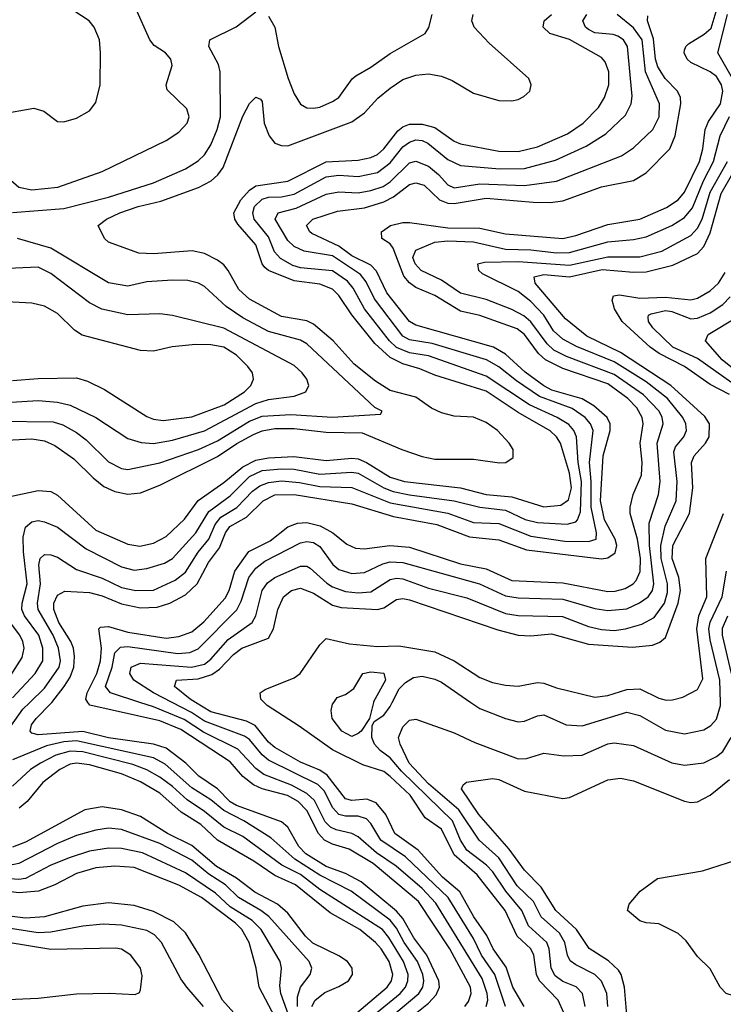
# Model space of a CAD drawing. Header units: inches. Extents: x 1308407 to 1441228, y 959628 to 1036311.
# Tile 271 of 656: x 1360212 to 1362411, y 999057 to 1002133. Entities that reach past the tile are written whole.
import ezdxf

# ---------------------------------------------------------------- set-up
doc = ezdxf.new("R2010")
doc.units = ezdxf.units.IN
doc.header["$MEASUREMENT"] = 0
doc.layers.add('B3060', color=7, linetype='Continuous')
doc.layers.add('B3969', color=7, linetype='Continuous')

msp = doc.modelspace()

# ---------------------------------------------------------------- linework, layer by layer
at = {"layer": 'B3060', "color": 5}
for points, elevation in [([(1360000, 1001843.8), (1360050, 1001834.1), (1360150, 1001838), (1360256.5, 1001856.5), (1360287.9, 1001847.9), (1360330, 1001815.5), (1360350, 1001814), (1360390, 1001825.7), (1360430, 1001848.4), (1360450, 1001874.8), (1360464, 1001930), (1360465.3, 1002030), (1360461.2, 1002070), (1360445.5, 1002110), (1360429.8, 1002130), (1360330, 1002195.4)], 3480), ([(1360425.5, 1000000), (1360419.2, 1000010), (1360423.3, 1000030), (1360453.1, 1000090), (1360464.6, 1000130), (1360468.3, 1000170), (1360459.9, 1000230), (1360464.8, 1000235.2), (1360490, 1000236.9), (1360550, 1000219.4), (1360670, 1000201), (1360710, 1000205.5), (1360750, 1000221), (1360787.8, 1000252.2), (1360853.9, 1000326.1), (1360866.5, 1000350), (1360884.7, 1000410), (1360928.6, 1000471.4), (1360994.8, 1000505.2), (1361050, 1000549), (1361080.3, 1000559.7), (1361110, 1000562), (1361151.4, 1000551.4), (1361190.6, 1000530), (1361234.6, 1000494.6), (1361261.7, 1000481.7), (1361290, 1000479.4), (1361369.4, 1000490.6), (1361430, 1000484.6), (1361590, 1000433.5), (1361670, 1000417.8), (1361750, 1000380.9), (1361910, 1000373.8), (1362050, 1000346.5), (1362072.6, 1000347.4), (1362104, 1000356), (1362129.3, 1000370.7), (1362138.6, 1000381.4), (1362150.7, 1000409.3), (1362152.6, 1000450), (1362143.1, 1000510), (1362119.8, 1000590), (1362120.1, 1000610), (1362129.5, 1000650), (1362155.7, 1000710), (1362157.9, 1000750), (1362150.8, 1000810), (1362160.9, 1000870), (1362157.5, 1000890), (1362140.4, 1000920.4), (1362112.4, 1000950), (1362050, 1000995.5), (1361910, 1001042.9), (1361855.1, 1001070), (1361833.5, 1001090), (1361790, 1001149.9), (1361767.1, 1001167.1), (1361650, 1001209.3), (1361590, 1001222.8), (1361510, 1001271.6), (1361450, 1001296.4), (1361430, 1001310.6), (1361412.3, 1001332.3), (1361379.7, 1001419.7), (1361370, 1001432.9), (1361343.4, 1001450), (1361342.8, 1001470), (1361370.6, 1001490), (1361410, 1001499.8), (1361430, 1001499.5), (1361550, 1001483.1), (1361650, 1001481.6), (1361730, 1001463.8), (1361910, 1001449.3), (1361950, 1001458.7), (1362050, 1001493.2), (1362150.4, 1001509.6), (1362233.3, 1001546.7), (1362270, 1001570.1), (1362290, 1001594.3), (1362336.7, 1001690), (1362347.3, 1001730), (1362354.1, 1001790), (1362364.7, 1001815.3), (1362402.4, 1001870), (1362409.2, 1001910), (1362405.8, 1001930), (1362390, 1001956.1), (1362370, 1001970.5), (1362310, 1001999.9), (1362298.3, 1002010), (1362288.4, 1002030), (1362290, 1002037.6), (1362293.7, 1002050), (1362301.9, 1002058.1), (1362351.6, 1002088.4), (1362372.7, 1002107.3), (1362397.6, 1002190)], 3280), ([(1360000, 1001693.6), (1360055.1, 1001695.1), (1360150, 1001661.2), (1360209.1, 1001610), (1360250, 1001601.3), (1360331.6, 1001610), (1360470, 1001659.2), (1360670, 1001755.4), (1360710, 1001782.3), (1360735.2, 1001810), (1360741.4, 1001830), (1360734.7, 1001854.7), (1360673.6, 1001913.6), (1360669.8, 1001930), (1360689, 1001990), (1360684.8, 1002010), (1360667.8, 1002030), (1360632.6, 1002052.6), (1360618.5, 1002070), (1360574.2, 1002170)], 3460), ([(1360150, 1000818.4), (1360250, 1000823.2), (1360290, 1000817.7), (1360322.5, 1000802.5), (1360381.2, 1000761.2), (1360441.6, 1000701.6), (1360475.1, 1000675.1), (1360510, 1000658.7), (1360550, 1000651.2), (1360590, 1000655.2), (1360650, 1000679.1), (1360830, 1000767.9), (1360891, 1000809), (1360942.7, 1000837.3), (1360970, 1000848.1), (1361010, 1000855.4), (1361070, 1000855.8), (1361170, 1000843.9), (1361282, 1000842), (1361406.3, 1000790), (1361470, 1000768.3), (1361510, 1000759.8), (1361630, 1000759.8), (1361711.4, 1000748.6), (1361731.5, 1000750), (1361754.5, 1000765.5), (1361754, 1000790), (1361741.7, 1000810), (1361704.9, 1000850), (1361670, 1000874.5), (1361630, 1000890.8), (1361570, 1000894.5), (1361530, 1000904.9), (1361499.3, 1000919.3), (1361450, 1000953.6), (1361370, 1000974.5), (1361324.1, 1001004.1), (1361257.1, 1001057.1), (1361191.5, 1001130), (1361130, 1001182.1), (1361110, 1001192), (1361030, 1001205.8), (1360930, 1001260.3), (1360896.6, 1001290), (1360863.3, 1001350), (1360850, 1001367.2), (1360830, 1001381.8), (1360790, 1001402.6), (1360751.5, 1001411.5), (1360630, 1001401.9), (1360584.1, 1001404.1), (1360490, 1001437.7), (1360476.9, 1001450), (1360458, 1001490), (1360484, 1001510), (1360525.5, 1001530), (1360582.8, 1001550), (1360653.6, 1001566.4), (1360771, 1001609), (1360810.9, 1001630), (1360831.8, 1001648.2), (1360848.5, 1001671.5), (1360910, 1001832.2), (1360930, 1001871.6), (1360950, 1001891.6), (1360964.8, 1001884.8), (1360970, 1001877.3), (1360976, 1001810), (1360991.5, 1001770), (1361010, 1001747.7), (1361030, 1001739.9), (1361050, 1001739.5), (1361250, 1001814.5), (1361290, 1001842.6), (1361331.7, 1001888.3), (1361370, 1001919.4), (1361410, 1001946.1), (1361450, 1001959.8), (1361490, 1001963.9), (1361530, 1001957.3), (1361563.3, 1001943.3), (1361630, 1001903.6), (1361710, 1001880.7), (1361750, 1001879.8), (1361770, 1001884.2), (1361787.2, 1001892.8), (1361806, 1001910), (1361810.8, 1001930), (1361803.1, 1001950), (1361679.5, 1002059.5), (1361632.2, 1002110), (1361625.6, 1002130), (1361629.4, 1002150)], 3420), ([(1360177.7, 1000642.3), (1360270, 1000661.7), (1360310, 1000659.4), (1360330, 1000648), (1360450, 1000538.5), (1360550, 1000494.3), (1360588, 1000488), (1360630, 1000498), (1360670, 1000518.9), (1360727.4, 1000572.6), (1360770, 1000631.4), (1360850, 1000687), (1360910, 1000735.6), (1360950, 1000756.5), (1360990, 1000764.7), (1361068.7, 1000768.7), (1361170, 1000756.3), (1361250, 1000763.2), (1361270, 1000761), (1361296.4, 1000750), (1361370, 1000704.2), (1361414.4, 1000690), (1361590, 1000670.5), (1361670, 1000649.4), (1361750, 1000642), (1361850, 1000611.6), (1361903.6, 1000616.4), (1361927.1, 1000632.9), (1361936.4, 1000670), (1361930, 1000716.5), (1361902.7, 1000810), (1361890.1, 1000830.1), (1361870, 1000848.7), (1361770, 1000905.6), (1361670, 1000972.5), (1361510, 1001022.5), (1361462.7, 1001042.7), (1361410, 1001057.9), (1361370, 1001077.9), (1361321.9, 1001121.9), (1361250.6, 1001210.6), (1361210, 1001271.7), (1361190, 1001291.6), (1361150, 1001307.1), (1361070, 1001317.7), (1360990, 1001349.4), (1360978.8, 1001358.8), (1360969.7, 1001370), (1360950.1, 1001430.1), (1360894.3, 1001494.3), (1360884.2, 1001510), (1360881.9, 1001530), (1360902.9, 1001570), (1360930, 1001600.2), (1360950, 1001614.6), (1361050, 1001628.4), (1361170, 1001688.9), (1361270, 1001694.4), (1361310, 1001702.9), (1361330, 1001712.3), (1361350, 1001729.4), (1361394, 1001786), (1361410, 1001798.9), (1361430, 1001807), (1361470, 1001806.5), (1361510, 1001796.2), (1361570, 1001754.1), (1361590, 1001745.5), (1361710, 1001722.3), (1361770, 1001721.5), (1361830, 1001736.1), (1361923.6, 1001776.4), (1361973.1, 1001810), (1362021, 1001859), (1362039.9, 1001890), (1362053.2, 1001930), (1362053.3, 1001970), (1362041.7, 1002001.7), (1362030, 1002014.9), (1361930, 1002071.3), (1361869, 1002090), (1361847.9, 1002110), (1361851.4, 1002130), (1361874.6, 1002150)], 3380), ([(1360189.6, 1001530.4), (1360350, 1001543), (1360490, 1001579.2), (1360630, 1001623.5), (1360730, 1001667.2), (1360770, 1001692.3), (1360790, 1001710.8), (1360810, 1001742.3), (1360829.6, 1001790), (1360839.6, 1001830), (1360838.3, 1001970), (1360833.1, 1001993.1), (1360803.5, 1002050), (1360806.6, 1002070), (1360889.1, 1002110.9), (1360950, 1002158)], 3440), ([(1360190, 1000014.4), (1360261, 1000090), (1360284.5, 1000130), (1360284.8, 1000170), (1360272.5, 1000210), (1360227.7, 1000270), (1360219.1, 1000290), (1360219.6, 1000310), (1360236, 1000370), (1360224.2, 1000470), (1360223.3, 1000516.7), (1360230, 1000547.3), (1360250, 1000564.2), (1360270, 1000568), (1360290, 1000564.2), (1360330, 1000547.5), (1360420.2, 1000480.2), (1360530, 1000423.3), (1360570, 1000413.3), (1360610, 1000418.3), (1360665.2, 1000434.8), (1360690, 1000449.3), (1360763.1, 1000530), (1360803.3, 1000596.7), (1360870, 1000645.7), (1360930, 1000705.4), (1360970, 1000724.4), (1361030, 1000730), (1361070, 1000728.5), (1361150, 1000713.4), (1361250, 1000719.4), (1361270, 1000716.2), (1361350, 1000670), (1361379.4, 1000659.4), (1361430, 1000648.5), (1361570, 1000630), (1361650, 1000609.6), (1361730, 1000600.9), (1361791.8, 1000571.8), (1361830, 1000561.8), (1361922.6, 1000557.4), (1361950, 1000564.5), (1361955.5, 1000570), (1361965, 1000595), (1361967.8, 1000690), (1361957.7, 1000750), (1361952.2, 1000830), (1361944, 1000850), (1361927.9, 1000867.9), (1361891.5, 1000890), (1361805.1, 1000930), (1361670, 1001019), (1361490, 1001082.6), (1361430, 1001092.3), (1361390, 1001109.3), (1361368.1, 1001130), (1361289.4, 1001230), (1361254.4, 1001294.4), (1361236.3, 1001316.3), (1361190, 1001348.2), (1361090, 1001357.7), (1361065.7, 1001365.7), (1361027.2, 1001387.2), (1361008.1, 1001408.1), (1360990, 1001455.2), (1360945.3, 1001510), (1360940.5, 1001530), (1360945.9, 1001550), (1360970, 1001572.3), (1360990, 1001578.6), (1361030, 1001580), (1361070, 1001587.7), (1361170, 1001642.1), (1361210, 1001647.4), (1361270, 1001643.8), (1361330, 1001655.9), (1361370, 1001686.1), (1361410, 1001735.7), (1361430, 1001750.6), (1361450, 1001757.5), (1361470, 1001756.1), (1361487.8, 1001747.8), (1361550, 1001696.7), (1361590, 1001677.6), (1361713.1, 1001666.9), (1361790, 1001668.7), (1361886.1, 1001693.9), (1361982, 1001738), (1362043.6, 1001776.4), (1362105, 1001835), (1362122.6, 1001870), (1362126.1, 1001893.9), (1362111.8, 1002050), (1362098.6, 1002070), (1362081.3, 1002081.3), (1362066.7, 1002086.7), (1362010, 1002092.5), (1361990, 1002102.2), (1361979.9, 1002110), (1361972.5, 1002130), (1361984.3, 1002150)], 3360), ([(1360244.1, 1000000), (1360290, 1000044.3), (1360335.6, 1000110), (1360340, 1000130), (1360333.9, 1000170), (1360316.8, 1000210), (1360269.9, 1000290), (1360267.7, 1000310), (1360276.9, 1000370), (1360272.1, 1000430), (1360276.5, 1000450), (1360290, 1000461.7), (1360310, 1000460.9), (1360330, 1000453.8), (1360390, 1000415.7), (1360470, 1000388), (1360530, 1000358.6), (1360574.8, 1000350), (1360630, 1000351.1), (1360698.3, 1000381.7), (1360730, 1000407.3), (1360770.3, 1000469.7), (1360803.5, 1000510), (1360823.6, 1000556.4), (1360841.2, 1000578.8), (1360890.8, 1000609.2), (1360939.8, 1000660.2), (1360963.1, 1000676.9), (1360990, 1000687.6), (1361030, 1000691.9), (1361087.1, 1000687.1), (1361150, 1000674.8), (1361250, 1000671), (1361370, 1000623.4), (1361550, 1000591.1), (1361630, 1000562.5), (1361710, 1000558.6), (1361810, 1000519.3), (1361915.7, 1000504.3), (1361990, 1000502.8), (1362013.6, 1000510), (1362014.4, 1000530), (1361998, 1000610), (1361998.4, 1000690), (1361993.3, 1000750), (1362003.8, 1000850), (1361995.9, 1000870), (1361979.2, 1000890), (1361938.3, 1000918.3), (1361836.3, 1000956.3), (1361764.7, 1001004.7), (1361710, 1001048.5), (1361670.5, 1001070.5), (1361501, 1001121), (1361430, 1001133.4), (1361410, 1001144.1), (1361321.5, 1001261.5), (1361294.5, 1001314.5), (1361276.8, 1001336.8), (1361190, 1001395.9), (1361101.7, 1001410), (1361070, 1001424.1), (1361050, 1001443.1), (1361010.7, 1001510), (1361020.2, 1001530), (1361075.9, 1001544.1), (1361170, 1001588.5), (1361210, 1001595.6), (1361270, 1001592.7), (1361310, 1001599.3), (1361348.1, 1001611.9), (1361370, 1001626.6), (1361430, 1001685.9), (1361450, 1001691.5), (1361490, 1001675.1), (1361521, 1001650), (1361550, 1001616.8), (1361570, 1001608), (1361650, 1001619.9), (1361790, 1001615.5), (1361890, 1001628.4), (1362092.4, 1001707.6), (1362130, 1001733), (1362190.9, 1001790), (1362210.3, 1001830), (1362211.1, 1001870), (1362167.6, 1001970), (1362157.2, 1002070), (1362130, 1002107.9), (1362079.4, 1002150)], 3340), ([(1360990, 1002144.2), (1361010, 1002110.4), (1361021.5, 1002050), (1361051.6, 1001950), (1361070, 1001901.6), (1361089.4, 1001869.4), (1361110, 1001858), (1361130, 1001856.5), (1361150, 1001860.2), (1361190, 1001877.8), (1361210, 1001890.2), (1361251.4, 1001948.6), (1361262.4, 1001957.6), (1361310, 1001984.8), (1361370, 1002027.9), (1361479.8, 1002090), (1361491.2, 1002108.8), (1361501, 1002150)], 3440), ([(1362439.4, 1001950), (1362394.1, 1002030), (1362423.7, 1002150)], 3260), ([(1360312.6, 1000000), (1360351.7, 1000050), (1360370, 1000079), (1360381.2, 1000110), (1360383.8, 1000143.8), (1360380.4, 1000170), (1360372.6, 1000190), (1360334.3, 1000250), (1360318.6, 1000290), (1360319.2, 1000310), (1360330, 1000334.7), (1360352.9, 1000347.1), (1360430, 1000343.5), (1360470, 1000332.8), (1360530, 1000307.9), (1360590, 1000295.8), (1360641.9, 1000298.1), (1360681.5, 1000310), (1360730, 1000335.8), (1360766.7, 1000370), (1360802.7, 1000437.3), (1360836.7, 1000483.3), (1360855.3, 1000530), (1360869.1, 1000550), (1360920.7, 1000579.3), (1360972.6, 1000630), (1361010, 1000648.3), (1361070, 1000649.2), (1361250, 1000620.9), (1361380.7, 1000580.7), (1361515.4, 1000555.4), (1361617.5, 1000517.5), (1361710, 1000507.5), (1361796.3, 1000476.3), (1362030, 1000449.1), (1362050, 1000451.7), (1362073, 1000467), (1362078.1, 1000490), (1362073.3, 1000510), (1362039.2, 1000570), (1362027.2, 1000630), (1362035.7, 1000770), (1362057.5, 1000850), (1362057.2, 1000870), (1362047.6, 1000890), (1362006.6, 1000926.6), (1361970, 1000948.6), (1361875.3, 1000975.3), (1361850, 1000988.9), (1361791.5, 1001031.5), (1361730, 1001088.3), (1361692.8, 1001110), (1361450, 1001179.2), (1361430, 1001189.9), (1361359.4, 1001279.4), (1361327.3, 1001347.3), (1361310, 1001366.5), (1361250, 1001395.4), (1361210, 1001426), (1361125.6, 1001465.6), (1361118.7, 1001470), (1361108, 1001490), (1361128.2, 1001510), (1361205.2, 1001534.8), (1361290, 1001545.2), (1361350, 1001564.5), (1361380.1, 1001579.9), (1361430, 1001618.1), (1361450, 1001623.7), (1361475.9, 1001615.9), (1361524.3, 1001570), (1361550, 1001559.6), (1361570, 1001559), (1361670, 1001575.9), (1361816.6, 1001563.4), (1361870, 1001562.3), (1361910, 1001567.4), (1362030, 1001610.8), (1362130, 1001631), (1362170, 1001655), (1362244.3, 1001730), (1362260.5, 1001770), (1362277.8, 1001870), (1362277.2, 1001890), (1362267.6, 1001910), (1362229.3, 1001949.3), (1362206, 1001986), (1362199.2, 1002010), (1362193.2, 1002073.2), (1362173.9, 1002130), (1362174.6, 1002145.4)], 3320), ([(1360588.1, 1000000), (1360495.6, 1000030), (1360480.3, 1000050), (1360501.1, 1000110), (1360510, 1000154.6), (1360527, 1000173), (1360550, 1000175), (1360706.9, 1000153.1), (1360743.6, 1000156.4), (1360770, 1000167.1), (1360890.4, 1000289.6), (1360904, 1000316), (1360928.6, 1000390), (1360950, 1000419.1), (1360978.7, 1000441.3), (1361090, 1000498.4), (1361110, 1000502.4), (1361130, 1000499.3), (1361150, 1000486.9), (1361190.8, 1000430.8), (1361210, 1000415.6), (1361250, 1000403.1), (1361290, 1000406), (1361346.6, 1000433.4), (1361370, 1000439.5), (1361410, 1000437.4), (1361649.3, 1000370), (1361730, 1000332.5), (1361770, 1000326.9), (1361910, 1000322.7), (1362010, 1000293.2), (1362050, 1000286.8), (1362110, 1000292.9), (1362149.3, 1000310.7), (1362176.2, 1000330), (1362189.9, 1000350), (1362193.6, 1000370), (1362180.3, 1000490), (1362179.5, 1000560.5), (1362208.4, 1000650), (1362213.5, 1000690), (1362203.8, 1000810), (1362223.2, 1000870), (1362220.1, 1000890), (1362210.2, 1000910), (1362161.2, 1000961.2), (1362070, 1001024.4), (1361920.8, 1001080.8), (1361881.1, 1001101.1), (1361860.1, 1001120.1), (1361810, 1001189.3), (1361787.7, 1001207.7), (1361750, 1001227.7), (1361670, 1001258.7), (1361590, 1001278.5), (1361530, 1001318.9), (1361467, 1001350), (1361447.6, 1001370), (1361441.1, 1001390), (1361450, 1001412.8), (1361510, 1001437.7), (1361550, 1001442), (1361630, 1001439.1), (1361730, 1001416.4), (1361810, 1001413.7), (1361890, 1001404.5), (1361930, 1001405.3), (1362050, 1001439.2), (1362130, 1001446.6), (1362170, 1001455), (1362250, 1001490.7), (1362290, 1001515.5), (1362314.2, 1001545.8), (1362349.2, 1001630), (1362380.8, 1001690), (1362401.1, 1001770), (1362430, 1001831)], 3260), ([(1360688.7, 1000000), (1360630.8, 1000030), (1360568.7, 1000070), (1360556.1, 1000090), (1360560.9, 1000110), (1360590, 1000122.6), (1360749.5, 1000110.5), (1360790, 1000119.8), (1360810, 1000135.6), (1360863.4, 1000196.6), (1360938.3, 1000250), (1360950.3, 1000270), (1360969.9, 1000350), (1360986.7, 1000373.3), (1361010, 1000390.8), (1361090, 1000425.9), (1361110, 1000425.4), (1361119.9, 1000419.9), (1361172.5, 1000372.5), (1361190, 1000361.4), (1361230, 1000347), (1361270, 1000342.5), (1361310, 1000345.9), (1361370, 1000383.7), (1361390, 1000388.3), (1361410, 1000386.2), (1361490, 1000357.1), (1361610, 1000327.2), (1361730, 1000277.5), (1361770, 1000271.8), (1361908, 1000268), (1361990, 1000237.4), (1362030, 1000228.1), (1362070, 1000225.1), (1362105.7, 1000230), (1362156, 1000244), (1362194.4, 1000265.6), (1362227.1, 1000310), (1362236.6, 1000343.4), (1362236.5, 1000370), (1362217.1, 1000450), (1362215.4, 1000490), (1362229.4, 1000550.6), (1362263.2, 1000630), (1362266.4, 1000690), (1362256.8, 1000783.2), (1362261.7, 1000798.3), (1362287.1, 1000830), (1362296.3, 1000850), (1362293.9, 1000870), (1362284, 1000890), (1362236.7, 1000950), (1362170, 1001001.9), (1362070, 1001064.2), (1361952, 1001112), (1361910, 1001134.5), (1361880.6, 1001160.6), (1361849.7, 1001210), (1361810, 1001252.3), (1361770, 1001283.5), (1361659, 1001339), (1361647, 1001350), (1361643.5, 1001370), (1361664.3, 1001375.7), (1361770, 1001377.2), (1361930, 1001365.8), (1362050, 1001392.4), (1362150, 1001392), (1362219.1, 1001410), (1362310, 1001458.8), (1362330, 1001482), (1362345, 1001510), (1362370, 1001594.8), (1362423.7, 1001690)], 3240), ([(1360761.8, 1000000), (1360745.4, 1000010), (1360696.4, 1000050), (1360702.3, 1000070), (1360770, 1000073.9), (1360812.4, 1000087.6), (1360836.4, 1000103.6), (1360880.6, 1000150), (1360906.3, 1000170), (1360990, 1000201), (1361005.8, 1000230), (1361018.8, 1000290), (1361036.6, 1000330), (1361061.2, 1000350), (1361090, 1000356.9), (1361130, 1000341.5), (1361190, 1000303.4), (1361217, 1000297), (1361330, 1000290.1), (1361350, 1000295), (1361390, 1000321.1), (1361410, 1000324.8), (1361430, 1000320.9), (1361706.7, 1000226.7), (1361770, 1000209.8), (1361810, 1000208), (1361873.8, 1000213.8), (1361990, 1000181.7), (1362127.4, 1000172.6), (1362190, 1000178.8), (1362212.2, 1000187.8), (1362230, 1000202.4), (1362269.4, 1000310), (1362277, 1000350), (1362271.8, 1000390), (1362251.5, 1000450), (1362252.9, 1000490), (1362305.8, 1000590), (1362315.9, 1000670), (1362311.3, 1000750), (1362319.9, 1000770), (1362355.4, 1000810), (1362366.5, 1000830), (1362367.4, 1000870), (1362353.2, 1000893.2), (1362247, 1000990), (1362090, 1001092.9), (1361984.8, 1001144.8), (1361918.2, 1001198.2), (1361822.6, 1001310), (1361819.9, 1001330), (1361850, 1001337.2), (1361930, 1001329.9), (1362032.6, 1001352.6), (1362130, 1001344), (1362170, 1001345.6), (1362253.4, 1001366.6), (1362330, 1001402.6), (1362350, 1001425), (1362370, 1001467.5), (1362404.2, 1001590), (1362473.5, 1001710)], 3220), ([(1360150, 1000878.3), (1360316.4, 1000876.4), (1360347, 1000867), (1360390, 1000843.6), (1360420.5, 1000820.5), (1360490, 1000752.2), (1360530, 1000730.6), (1360550, 1000727.6), (1360650, 1000748.2), (1360771.1, 1000790), (1360830, 1000817.3), (1360930, 1000878.7), (1360970, 1000894), (1361059.3, 1000899.3), (1361190, 1000891.3), (1361339.4, 1000900.6), (1361345.1, 1000910), (1361321.9, 1000921.9), (1361110, 1001120.8), (1361090, 1001132.4), (1360990, 1001159.2), (1360910, 1001201.7), (1360857.4, 1001237.4), (1360790, 1001299.5), (1360771.1, 1001310), (1360738.1, 1001318.1), (1360690, 1001319.4), (1360610, 1001314.2), (1360550, 1001301), (1360490, 1001310.9), (1360310, 1001419), (1360205.6, 1001450)], 3440), ([(1360150, 1000935.9), (1360270, 1000943.7), (1360330, 1000938.5), (1360370, 1000928.3), (1360450.4, 1000890.4), (1360550, 1000824.5), (1360592.3, 1000812.3), (1360630, 1000809.4), (1360690, 1000818.9), (1360790, 1000848.2), (1360950, 1000933.5), (1360990, 1000946.1), (1361070, 1000957.4), (1361106.9, 1000970), (1361115.9, 1000990), (1361109.1, 1001010), (1361094.7, 1001030), (1361070, 1001053.1), (1360850, 1001169.6), (1360690, 1001208.8), (1360650, 1001214.1), (1360550, 1001211.5), (1360468.5, 1001228.6), (1360430, 1001248.2), (1360310, 1001339.9), (1360270, 1001359.9), (1360150, 1001355.2)], 3460), ([(1362430, 1000962.1), (1362370, 1000993.7), (1362289.5, 1001049.5), (1362211, 1001090), (1362182.1, 1001110), (1362094.7, 1001190), (1362071.1, 1001230), (1362063.3, 1001256.7), (1362067.5, 1001270), (1362086.9, 1001273.1), (1362150, 1001263), (1362230, 1001266.5), (1362310, 1001257.7), (1362330, 1001263.4), (1362370, 1001285.7), (1362396.4, 1001310), (1362416.8, 1001343.2)], 3180), ([(1360190, 1001005.6), (1360270, 1001012.5), (1360390, 1001014), (1360423.8, 1001003.8), (1360477.4, 1000977.4), (1360610, 1000893.3), (1360630, 1000884.9), (1360661.1, 1000881.1), (1360750, 1000892.1), (1360850.9, 1000930), (1360914.7, 1000970), (1360934.3, 1000990), (1360943, 1001010), (1360939.3, 1001030), (1360925.7, 1001050), (1360890, 1001085.1), (1360850, 1001109.9), (1360810, 1001117.5), (1360762, 1001118), (1360688.8, 1001111.2), (1360630, 1001097.7), (1360590, 1001099.9), (1360407.3, 1001147.3), (1360383.1, 1001163.1), (1360330, 1001215.7), (1360290, 1001238.4), (1360250, 1001247.4), (1360130, 1001254)], 3480), ([(1362470, 1000975.2), (1362330, 1001074.4), (1362253, 1001110), (1362190.5, 1001170), (1362176.9, 1001190), (1362176.5, 1001203.5), (1362177.1, 1001210), (1362185.7, 1001214.3), (1362230, 1001225.1), (1362250, 1001221.8), (1362310, 1001198.2), (1362330, 1001200.3), (1362370, 1001217.4), (1362410, 1001243.7), (1362432.5, 1001267.6)], 3160), ([(1362486.5, 1001006.5), (1362407.3, 1001070), (1362355.7, 1001130), (1362363.2, 1001150), (1362455.7, 1001204.3)], 3140), ([(1360975.9, 1000000), (1360966, 1000010), (1360963.7, 1000030), (1360979.2, 1000040.8), (1361070, 1000076.9), (1361088.9, 1000090), (1361150, 1000180.2), (1361170, 1000200.2), (1361242.7, 1000182.7), (1361330, 1000174.6), (1361397.1, 1000177), (1361510, 1000157.9), (1361570, 1000130.1), (1361650, 1000077.9), (1361690, 1000061.9), (1361730, 1000053.6), (1361770, 1000050.5), (1361830, 1000062.3), (1361850, 1000059.7), (1361890, 1000045.7), (1362010, 1000016.5), (1362050, 1000021.4), (1362110, 1000040.5), (1362150, 1000042.4), (1362210, 1000013.4), (1362232.6, 1000007.4), (1362252.4, 1000007.6), (1362284, 1000016), (1362330, 1000040.2), (1362346.5, 1000073.5), (1362328.5, 1000230), (1362334.6, 1000270), (1362359.7, 1000330), (1362356.5, 1000450), (1362411.7, 1000590)], 3180), ([(1362402.1, 1000000), (1362399.6, 1000070), (1362370, 1000195.5), (1362366, 1000230), (1362370, 1000251.2), (1362407.2, 1000330), (1362421.4, 1000410)], 3160), ([(1362436.1, 1000090), (1362408, 1000210), (1362408.4, 1000231.6), (1362425.3, 1000270)], 3140), ([(1360129.6, 1000000), (1360220.1, 1000139.9), (1360225.8, 1000170), (1360221.9, 1000190), (1360212.6, 1000210), (1360177.2, 1000257.2)], 3380), ([(1361194.1, 1000000), (1361204.7, 1000015.3), (1361230, 1000024.7), (1361256.6, 1000043.4), (1361284.5, 1000090), (1361310, 1000095.2), (1361350, 1000091.5), (1361355.3, 1000070), (1361318.3, 1000001.7), (1361317.8, 1000000)], 3160), ([(1361376.4, 1000000), (1361398, 1000042), (1361417.6, 1000062.4), (1361442.4, 1000077.6), (1361470, 1000082.4), (1361510, 1000072.9), (1361530, 1000063), (1361622.4, 1000000)], 3160)]:
    msp.add_lwpolyline(points, dxfattribs=dict(at, elevation=elevation))
at = {"layer": 'B3969', "color": 5}
for points, elevation in [([(1360171.6, 999908.4), (1360221.6, 999978.4), (1360244.1, 1000000)], 3340), ([(1361426.9, 999010), (1361490, 999060.5), (1361514.1, 999085.9), (1361523.8, 999110), (1361522.4, 999130), (1361484.1, 999210), (1361444.2, 999264.2), (1361410, 999324.4), (1361390, 999347.4), (1361279.1, 999439.1), (1361230, 999465.6), (1361170, 999487.2), (1361106.7, 999526.7), (1361084.1, 999550), (1361050.5, 999610), (1361030, 999626.5), (1360890, 999678.1), (1360869.7, 999689.7), (1360830, 999730.2), (1360772.1, 999770), (1360731.4, 999810), (1360670, 999857.4), (1360630, 999869.3), (1360490, 999889.1), (1360410, 999909), (1360270, 999898.9), (1360250, 999904.2), (1360244.9, 999910), (1360249.2, 999930), (1360264.2, 999950), (1360310, 999996.7), (1360312.6, 1000000)], 3320), ([(1361603.6, 999050), (1361615, 999065), (1361623.2, 999090), (1361620.7, 999110), (1361555.9, 999230), (1361458, 999378), (1361316.5, 999496.5), (1361241.8, 999541.8), (1361190, 999557.5), (1361164.8, 999570), (1361145.9, 999590), (1361110, 999661.9), (1361082.4, 999690), (1361049, 999709), (1360970, 999729.6), (1360942.6, 999742.6), (1360910, 999769), (1360870, 999814.6), (1360715.8, 999915.8), (1360650, 999942), (1360431, 999991), (1360425.5, 1000000)], 3280), ([(1361670.3, 999049.7), (1361675.1, 999070), (1361673.4, 999090), (1361657.2, 999137.2), (1361512.8, 999372.8), (1361470, 999418.1), (1361388.6, 999488.6), (1361327.2, 999530), (1361270, 999579.6), (1361250, 999590.8), (1361201.4, 999601.4), (1361183.2, 999610), (1361167.3, 999627.3), (1361133.7, 999693.7), (1361110, 999715.7), (1361061.9, 999741.9), (1360974.8, 999774.8), (1360950, 999793.8), (1360894.3, 999854.3), (1360787.1, 999907.1), (1360726.4, 999946.4), (1360630, 999986.4), (1360588.1, 1000000)], 3260), ([(1361729.9, 999050), (1361697.5, 999150), (1361655.6, 999210), (1361630, 999262), (1361551.5, 999390), (1361417.6, 999517.6), (1361341.1, 999570), (1361310, 999621.2), (1361295.9, 999635.9), (1361270, 999645), (1361230, 999644.7), (1361209.9, 999650), (1361190.7, 999670.7), (1361163.5, 999723.5), (1361143.7, 999743.7), (1360990, 999819.3), (1360970, 999836.1), (1360930, 999883.9), (1360914.5, 999894.5), (1360790, 999941.8), (1360748.8, 999968.8), (1360688.7, 1000000)], 3240), ([(1361788.5, 999050), (1361753.4, 999110), (1361732.9, 999172.9), (1361691.4, 999230), (1361671.7, 999271.7), (1361631.1, 999330), (1361587.8, 999407.8), (1361533.6, 999453.6), (1361457.8, 999537.8), (1361384.5, 999590), (1361356, 999650), (1361325.7, 999685.7), (1361297.5, 999697.5), (1361250, 999693.3), (1361230, 999699.2), (1361173, 999773), (1361150, 999788.4), (1361090, 999812.9), (1361010, 999859.2), (1360990, 999875.8), (1360948.3, 999928.3), (1360921.1, 999941.1), (1360810, 999970.7), (1360761.8, 1000000)], 3220), ([(1361912.3, 999030), (1361895.3, 999070), (1361836.3, 999130), (1361827.2, 999150), (1361818.5, 999210), (1361810, 999230), (1361766.3, 999270), (1361729.4, 999350), (1361641.4, 999461.4), (1361570, 999523.6), (1361530, 999603.8), (1361479.2, 999639.2), (1361432.9, 999710), (1361370, 999768.8), (1361350, 999784.5), (1361284.8, 999804.8), (1361190, 999851.5), (1361086.1, 999926.1), (1360985.8, 999990), (1360975.9, 1000000)], 3180), ([(1361317.8, 1000000), (1361304.9, 999950), (1361279.3, 999910), (1361270, 999902.4), (1361250, 999893.6), (1361218.7, 999910), (1361188.4, 999950), (1361185.6, 999974.4), (1361190, 999994), (1361194.1, 1000000)], 3160), ([(1361979.4, 999050), (1361971.1, 999090), (1361950.9, 999110.9), (1361910, 999127.7), (1361885.7, 999145.7), (1361873.3, 999170), (1361866.5, 999230), (1361859.5, 999250), (1361801.9, 999301.9), (1361781.4, 999350), (1361731.6, 999410), (1361690.6, 999470.6), (1361671.5, 999491.5), (1361610, 999538.4), (1361590, 999569.4), (1361565.2, 999630), (1361405.2, 999785.2), (1361370, 999826.4), (1361338.3, 999850), (1361320.5, 999870), (1361313.1, 999890), (1361313.3, 999926.7), (1361320, 999940), (1361350, 999959.7), (1361370, 999987.6), (1361376.4, 1000000)], 3160), ([(1361622.4, 1000000), (1361650, 999981.2), (1361730, 999950.1), (1361770, 999939.8), (1361790, 999941.7), (1361830, 999958.2), (1361850, 999961), (1361919.5, 999930), (1361970, 999927.1), (1362110, 999969.7), (1362150, 999958.6), (1362230, 999913.5), (1362290, 999901.7), (1362350, 999914.1), (1362372.3, 999927.7), (1362390, 999948.1), (1362402.5, 999990), (1362402.1, 1000000)], 3160), ([(1362534.3, 999054.3), (1362420.2, 999090), (1362401.3, 999110), (1362370, 999167.3), (1362330, 999205.8), (1362294.9, 999254.9), (1362270, 999278.4), (1362210, 999307.9), (1362170, 999310.9), (1362150, 999317.3), (1362111.6, 999350), (1362117, 999370), (1362151.5, 999410), (1362205.6, 999450), (1362345.9, 999474.1), (1362450, 999506.9), (1362472.1, 999527.9), (1362490.5, 999570), (1362498.4, 999670), (1362516, 999750), (1362524.7, 999775.3), (1362553, 999827), (1362564.5, 999875.5), (1362566.4, 1000000)], 3080), ([(1362049.9, 999050), (1362047, 999090), (1362030, 999129.1), (1362010, 999150.3), (1361950, 999179.9), (1361932.9, 999192.9), (1361924.5, 999210), (1361915.7, 999250), (1361899.4, 999279.4), (1361841.5, 999330), (1361817.7, 999377.8), (1361767, 999427), (1361710, 999514.1), (1361648.1, 999570), (1361584.7, 999664.7), (1361490, 999745.8), (1361429.7, 999810), (1361401.2, 999870), (1361396.3, 999890), (1361410, 999923.6), (1361430, 999944.2), (1361450, 999947.2), (1361570, 999905.3), (1361634.6, 999874.6), (1361770, 999823.6), (1361795.6, 999824.4), (1361850, 999841.5), (1361912.7, 999832.7), (1361970, 999835.5), (1362050, 999870.9), (1362070, 999874.2), (1362130, 999865.6), (1362250, 999811.6), (1362290, 999803.9), (1362350, 999811.6), (1362390, 999830.6), (1362410, 999846.3), (1362435.4, 999890)], 3140), ([(1361388.1, 999030), (1361459.6, 999090), (1361471.6, 999110), (1361475.1, 999130), (1361472, 999150), (1361455, 999190), (1361413.7, 999250), (1361390, 999294.9), (1361370, 999319.3), (1361248.6, 999410), (1361150, 999459.7), (1361071.8, 999510), (1360996.7, 999576.7), (1360913.1, 999630), (1360850, 999662.4), (1360810, 999695.5), (1360750, 999733.3), (1360666.9, 999806.9), (1360630, 999826.5), (1360390, 999880.3), (1360350, 999876.4), (1360296, 999864), (1360190, 999820.7)], 3340), ([(1361327, 999030), (1361401, 999090), (1361417.5, 999110), (1361425.5, 999130), (1361426.5, 999150), (1361411.9, 999190), (1361365.9, 999265.9), (1361345.7, 999290), (1361150, 999415.4), (1361090, 999462.2), (1361031.4, 999491.4), (1360910, 999580.9), (1360850, 999609.9), (1360790, 999658.9), (1360735.2, 999695.2), (1360690, 999736.9), (1360650, 999766.3), (1360609.2, 999789.2), (1360566.2, 999806.2), (1360410, 999845.5), (1360370, 999848), (1360324.9, 999835.1), (1360277.5, 999810), (1360245.8, 999790), (1360190, 999738.7)], 3360), ([(1361265.4, 999030), (1361360.7, 999110), (1361374.3, 999130), (1361378.8, 999150), (1361366.8, 999190), (1361341.7, 999230), (1361324.5, 999250), (1361275, 999290), (1361182.4, 999342.4), (1361073.7, 999430), (1361010, 999458.7), (1360944.2, 999504.2), (1360830, 999569.5), (1360778.4, 999618.4), (1360717.2, 999657.2), (1360650, 999716.8), (1360590, 999751.6), (1360530, 999776.7), (1360430, 999805.2), (1360390, 999810.2), (1360370, 999806.9), (1360337.4, 999790), (1360284.2, 999750), (1360235.7, 999690), (1360210.9, 999669.1)], 3380), ([(1362110.3, 999010.3), (1362102, 999110), (1362091.3, 999150), (1362083.3, 999163.3), (1362052.7, 999192.7), (1361991.5, 999231.5), (1361951.8, 999290), (1361888, 999350), (1361842.2, 999422.2), (1361790, 999475.6), (1361741.8, 999541.8), (1361647, 999650), (1361593.1, 999730), (1361598, 999742), (1361609, 999751), (1361690, 999762.2), (1361710, 999758.7), (1361790, 999723), (1361910, 999699.6), (1361930, 999703.1), (1362050, 999757.9), (1362090, 999763), (1362130, 999754.8), (1362290, 999690.9), (1362310, 999686.8), (1362330.4, 999689.6), (1362370, 999710.1), (1362430, 999758.8)], 3120), ([(1361125.1, 999050), (1361135.4, 999070), (1361166.3, 999093.7), (1361210, 999111.8), (1361239.4, 999130), (1361252.4, 999150), (1361251.6, 999170), (1361236.4, 999190), (1361210, 999207.9), (1361128.2, 999248.2), (1361105.6, 999270), (1361050, 999341.6), (1361017.4, 999370), (1360947.3, 999407.3), (1360890, 999450.8), (1360827.5, 999487.5), (1360750, 999552.9), (1360674.1, 999590), (1360590, 999643), (1360530, 999664.1), (1360470, 999673.6), (1360415.8, 999664.2), (1360230, 999563.3), (1360190, 999547.7)], 3420), ([(1361080.2, 999050), (1361080.3, 999079.7), (1361090.2, 999109.8), (1361120.1, 999150), (1361125.1, 999170), (1361117.3, 999190), (1360991.1, 999331.1), (1360966.3, 999350), (1360895.8, 999390), (1360855.2, 999430), (1360803.4, 999463.4), (1360750, 999506.8), (1360650, 999559.5), (1360530, 999602.4), (1360490, 999606.7), (1360450, 999601.2), (1360390, 999584.3), (1360330, 999558.7), (1360210, 999496.6), (1360190, 999492.6), (1360170, 999495), (1360050, 999540.1), (1360000, 999551.2)], 3440), ([(1361118.8, 998838.8), (1361028.8, 999090), (1361025.1, 999114.9), (1361030.9, 999170), (1361026.2, 999190), (1360979.8, 999270), (1360967.3, 999290), (1360938.5, 999318.5), (1360870, 999361.1), (1360824.3, 999404.3), (1360730, 999467.7), (1360595.6, 999530), (1360530, 999544), (1360490, 999544.6), (1360430, 999535), (1360370, 999515.7), (1360310, 999491.1), (1360230.6, 999449.4), (1360210, 999446.3), (1360170, 999449.3), (1360018.5, 999498.5), (1360000, 999502.4)], 3460), ([(1361030, 998978.4), (1360960.8, 999110), (1360951.7, 999170), (1360929.2, 999250), (1360906.4, 999290), (1360886.2, 999310), (1360780.3, 999390), (1360710, 999429.3), (1360570, 999484.3), (1360510, 999488.5), (1360450, 999483.6), (1360390, 999465.4), (1360321.8, 999430), (1360270.9, 999410), (1360210, 999405.1), (1360150, 999412.4), (1360000, 999455.7)], 3480), ([(1360953.8, 998950), (1360845.8, 999070), (1360772.1, 999212.1), (1360730, 999280.5), (1360694.2, 999314.2), (1360630, 999347), (1360570, 999365.8), (1360490, 999374.1), (1360410, 999363.7), (1360290, 999330.2), (1360230, 999326.1), (1360119.6, 999339.6), (1360030, 999360.1), (1360000, 999365)], 3520), ([(1360786.2, 999050), (1360734.5, 999110), (1360716.2, 999136.2), (1360655.7, 999250), (1360633.8, 999273.8), (1360610, 999287.6), (1360530, 999304.4), (1360472.7, 999307.3), (1360410, 999301), (1360310, 999281.6), (1360270, 999280), (1360170, 999295.7), (1360090, 999302.4), (1360000, 999316.6)], 3540), ([(1360000, 999074.6), (1360150, 999070.7), (1360270, 999076.3), (1360390, 999089.1), (1360491.4, 999091.4), (1360572.7, 999087.3), (1360586.8, 999093.2), (1360590, 999102), (1360594.8, 999145.2), (1360589.8, 999170), (1360559.8, 999210), (1360530, 999228.5), (1360512.3, 999232.3), (1360310, 999227.8), (1360170, 999251.2), (1360000, 999264.8)], 3560)]:
    msp.add_lwpolyline(points, dxfattribs=dict(at, elevation=elevation))

doc.saveas('drawing.dxf')
